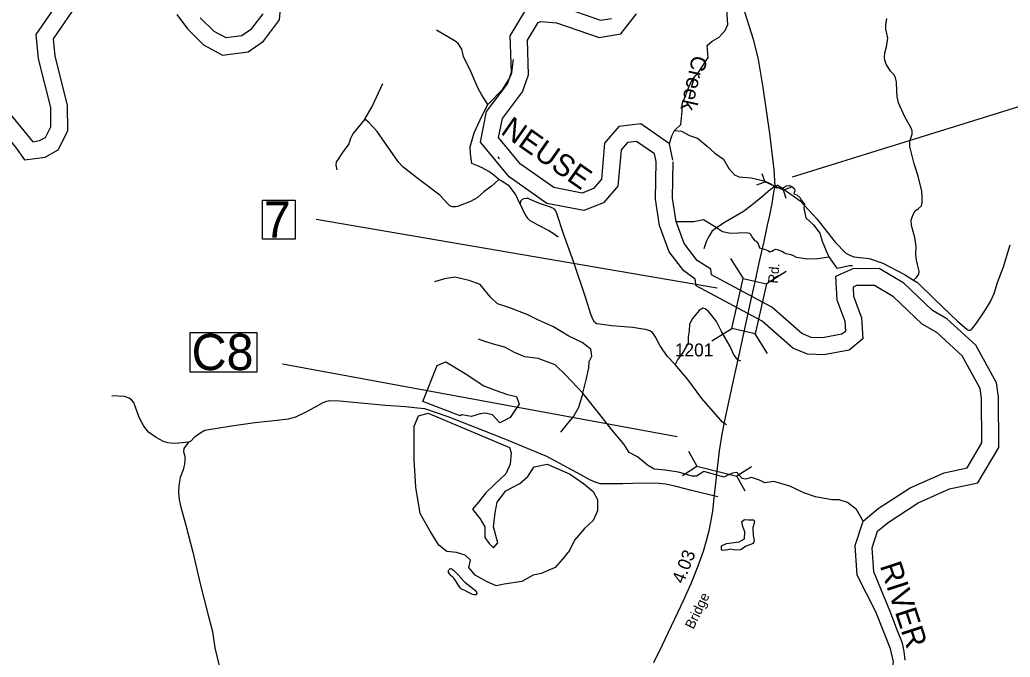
# Model space of a CAD drawing. Extents: x 2082433 to 2279600, y 546599 to 755198.
# Drawn here: x 2232544 to 2242117, y 588647 to 594812 of the extents above; entities that cross this region are included whole.
import ezdxf

# ---------------------------------------------------------------- set-up
doc = ezdxf.new("R2010")
doc.units = 0
for name, color, linetype in [('Exist Boundary Political Fire Districts', 7, 'Continuous'), ('Exist Hydrographic Creek Single Shore', 7, 'Continuous'), ('Exist Hydrographic Creek Single Shore Label', 7, 'Continuous'), ('Exist Hydrographic Misc Water Feature', 7, 'Continuous'), ('Exist Hydrographic Pond Under 1500 Sq Ft', 7, 'Continuous'), ('Exist Hydrographic River Shore', 7, 'Continuous'), ('Exist Hydrographic River Shore Label', 7, 'Continuous'), ('Exist Road Non-System Type 51', 7, 'Continuous'), ('Exist Road Secondary Mileage Hundredths English Label', 7, 'Continuous'), ('Exist Road Secondary Structure Culvert CELL', 7, 'Continuous'), ('Exist Road Secondary Structure Culvert Number Label', 7, 'Continuous'), ('Exist Road Secondary Structure Standard Bridge CELL', 7, 'Continuous'), ('Exist Road Secondary Structure Standard Bridge Number Label', 7, 'Continuous'), ('Exist Road Secondary Type 51 Attributed', 7, 'Continuous'), ('Exist Road Secondary Type 51 Label', 7, 'Continuous'), ('Exist Road Secondary Type 51 Number Label', 7, 'Continuous')]:
    doc.layers.add(name, color=color, linetype=linetype)

msp = doc.modelspace()

# ---------------------------------------------------------------- linework, layer by layer
at = {"layer": 'Exist Boundary Political Fire Districts'}
msp.add_lwpolyline([(2237164.2, 593488.4), (2237172, 593477.5), (2237179.3, 593467.4)], dxfattribs=at)
at = {"layer": 'Exist Hydrographic Creek Single Shore'}
for points in [[(2238872.8, 593740), (2238932.2, 593800.3), (2238940.7, 593864.2), (2238945, 593928.1), (2238945, 594000.5), (2238979.1, 594077.3), (2239008.9, 594154), (2239042.9, 594230.7), (2239106.8, 594307.4), (2239196.3, 594448), (2239187.8, 594563.1), (2239234.6, 594605.7), (2239302.8, 594644), (2239362.4, 594708), (2239387.9, 594767.6), (2239379.4, 594912.5)], [(2238824.6, 593613), (2238847.2, 593688.8), (2238872.8, 593740), (2238940.9, 593735.7), (2239017.6, 593693.1), (2239094.2, 593667.5), (2239187.9, 593590.8), (2239260.3, 593522.6), (2239345.5, 593463), (2239396.6, 593373.5), (2239452, 593313.8), (2239494.6, 593292.5), (2239613.9, 593284), (2239737.4, 593254.2), (2239797, 593228.6), (2239865.1, 593186), (2239926.7, 593190.2), (2239954.5, 593205.1), (2239982.9, 593208.4), (2240005.2, 593201), (2240030.9, 593178.7), (2240034.9, 593158.1), (2240025.5, 593132.4), (2240032.9, 593127), (2240053.2, 593119.2), (2240085, 593093.8), (2240099.9, 593065.4), (2240118.1, 593043.1), (2240128.3, 593035.7), (2240120.8, 592991.1), (2240142, 592896.2), (2240214.4, 592828), (2240278.3, 592747), (2240299.6, 592670.3), (2240337.9, 592576.6), (2240363.5, 592521.2)], [(2238886.9, 592861.5), (2239060.2, 592862.1), (2239153.9, 592879.2), (2239268.9, 592811), (2239337, 592764.1), (2239413.7, 592747), (2239490.3, 592751.3), (2239563.7, 592754), (2239601.2, 592749.8), (2239612.5, 592726.8), (2239620, 592712.7), (2239643.7, 592678.9), (2239661.8, 592671.3), (2239682, 592646.4), (2239692.4, 592605.1), (2239750.6, 592590.1), (2239779.2, 592577.2), (2239794.3, 592569.2), (2239812.1, 592574.4), (2239830.4, 592585.6), (2239847.3, 592593.6), (2239865.2, 592589.9), (2239907.9, 592575.5), (2239936.1, 592557.7), (2239947.8, 592550.6), (2239995.7, 592543.1), (2240020.1, 592533.3), (2240048.3, 592516.9), (2240159, 592499.9), (2240257, 592504.1), (2240363.5, 592521.2)], [(2240363.5, 592521.2), (2240414.6, 592444.5), (2240440.1, 592410.4), (2240491.2, 592418.9), (2240559.4, 592436), (2240593.5, 592436)], [(2237987.4, 591199.5), (2238021.4, 591344.3), (2238042.7, 591446.6), (2238047, 591506.3), (2238072.5, 591557.4), (2238064, 591625.6), (2237978.8, 591689.5), (2237851.1, 591753.5), (2237702, 591842.9), (2237557.2, 591906.9), (2237455, 591958), (2237280.3, 592026.2), (2237161.1, 592064.5), (2237092.9, 592128.5), (2236995, 592252.1), (2236888.5, 592290.4), (2236747.9, 592324.5), (2236650, 592307.4), (2236552, 592277.6)], [(2237987.4, 591199.5), (2237821.3, 591374.2), (2237719, 591476.5), (2237552.9, 591536.1), (2237425.2, 591553.2), (2237327.2, 591595.8), (2237233.5, 591646.9), (2237144, 591668.2), (2237037.6, 591702.3), (2236977.9, 591723.6)], [(2237987.4, 591199.5), (2237944.8, 591063.1), (2237897.9, 590982.1), (2237834, 590905.4), (2237770.1, 590824.4)], [(2240694.4, 589963.6), (2240630.2, 590074.4), (2240545, 590142.5), (2240464.1, 590168.1), (2240391.7, 590168.1), (2240234.1, 590197.9), (2240123.3, 590236.3), (2239987, 590300.2), (2239833.7, 590347), (2239744.3, 590334.2), (2239693.2, 590359.8), (2239616.5, 590385.4), (2239556.9, 590368.3), (2239527.1, 590376.8), (2239475.9, 590432.2), (2239433.4, 590428), (2239373.7, 590402.4), (2239348.2, 590389.6), (2239237.4, 590419.4), (2239156.5, 590445), (2239084.1, 590398.1), (2239041.5, 590398.1), (2238909.5, 590436.5), (2238781.7, 590457.8), (2238675.2, 590466.3), (2238611.3, 590504.6), (2238513.4, 590585.6), (2238432.4, 590628.2), (2238385.6, 590704.9), (2238266.3, 590845.4), (2238164.1, 590977.5), (2237987.4, 591199.5)]]:
    msp.add_lwpolyline(points, dxfattribs=at)
at = {"layer": 'Exist Hydrographic Misc Water Feature'}
msp.add_lwpolyline([(2236698.1, 589500.4), (2236703.8, 589504.4), (2236710.4, 589502.6), (2236719.8, 589500.7), (2236724.1, 589500.5), (2236728, 589496.7), (2236736.4, 589490.5), (2236784.8, 589441.1), (2236831.2, 589385.4), (2236844.9, 589371.6), (2236875.4, 589350), (2236919.5, 589316.2), (2236953.8, 589286.7), (2236958.1, 589274.6), (2236961.6, 589262.7), (2236958.1, 589254.7), (2236954, 589250.5), (2236936.1, 589250.4), (2236918.1, 589254.3), (2236867.9, 589279.7), (2236846.1, 589291.5), (2236828.1, 589297.5), (2236813.5, 589305.3), (2236805.5, 589313.4), (2236795.7, 589323.4), (2236771.3, 589362.9), (2236755.1, 589390.8), (2236740.9, 589410.8), (2236731.1, 589422.4), (2236714.9, 589434.6), (2236696.8, 589454.4), (2236688, 589468.2), (2236686.2, 589482.3), (2236688.2, 589486.5), (2236690.1, 589490.2), (2236694.2, 589496.5), (2236698.1, 589500.4)], dxfattribs=at)
at = {"layer": 'Exist Hydrographic Pond Under 1500 Sq Ft'}
for points in [[(2236577.4, 591468.4), (2236662.6, 591502.5), (2236850.1, 591391.7), (2237029.1, 591272.4), (2237139.9, 591229.8), (2237259.2, 591187.1), (2237344.4, 591170.1), (2237370, 591093.4), (2237327.4, 591033.7), (2237284.8, 590965.5), (2237182.5, 590914.4), (2237114.3, 590991.1), (2237046.2, 591008.1), (2236995, 590999.6), (2236909.8, 590974), (2236816, 590991.1), (2236799, 590982.5), (2236441.1, 591118.9)], [(2237165.5, 589755.1), (2237122.9, 589908.5), (2237139.9, 590044.9), (2237157, 590147.2), (2237242.2, 590258), (2237378.5, 590326.2), (2237455.2, 590394.4), (2237514.9, 590488.1), (2237642.7, 590513.7), (2237855.8, 590419.9), (2237992.2, 590326.2), (2238085.9, 590249.5), (2238128.5, 590172.7), (2238128.5, 590061.9), (2238085.9, 589968.2), (2238000.7, 589891.4), (2237906.9, 589780.6), (2237855.8, 589678.3), (2237787.6, 589593.1), (2237719.4, 589516.4), (2237583.1, 589456.7), (2237506.4, 589439.7), (2237395.6, 589380), (2237225.1, 589354.4), (2237148.4, 589337.4), (2237054.7, 589380), (2236943.9, 589439.7), (2236884.2, 589516.4), (2236901.3, 589584.6), (2236850.1, 589635.7), (2236764.9, 589661.3), (2236671.2, 589669.8), (2236594.5, 589729.5), (2236509.2, 589865.9), (2236415.5, 590036.4), (2236372.9, 590292.1), (2236355.8, 590556.3), (2236355.8, 590735.3), (2236355.8, 590880.3), (2236398.4, 590982.5), (2236492.2, 591008.1), (2237276.3, 590675.7), (2237293.3, 590624.5), (2237284.8, 590513.7), (2237242.2, 590419.9), (2237131.4, 590317.7), (2237046.2, 590232.4), (2236978, 590147.2), (2236918.3, 590079), (2236995, 589985.2), (2237037.6, 589908.5), (2237037.6, 589806.2), (2237080.2, 589746.5), (2237122.9, 589703.9)], [(2239373.7, 589746.4), (2239497.2, 589763.4), (2239548.4, 589793.2), (2239552.6, 589861.4), (2239531.3, 589912.5), (2239522.8, 589959.4), (2239548.4, 589980.7), (2239586.7, 589976.4), (2239637.8, 589976.4), (2239646.3, 589955.1), (2239629.3, 589899.7), (2239633.5, 589823), (2239642.1, 589771.9), (2239633.5, 589746.4), (2239565.4, 589720.8), (2239510, 589686.7), (2239463.2, 589682.5), (2239407.8, 589691), (2239386.5, 589686.7), (2239365.2, 589682.5), (2239339.7, 589678.2), (2239326.9, 589686.7), (2239326.9, 589708), (2239326.9, 589725.1)]]:
    msp.add_lwpolyline(points, close=True, dxfattribs=at)
at = {"layer": 'Exist Hydrographic River Shore'}
for points in [[(2232669.7, 593630.7), (2232735.1, 593643.2), (2232791.3, 593674.4), (2232844.5, 593777.2), (2232842.8, 593963.4), (2232723.6, 594435), (2232702.3, 594671.3), (2232947.8, 595028.3)], [(2234061.4, 594864.8), (2234164.4, 594723.8), (2234319.3, 594570.3), (2234504, 594470.4), (2234750, 594501.7), (2234901.3, 594606.7), (2235055.4, 594810.6), (2235075.8, 595057.2)], [(2232590.2, 593457.1), (2232788.2, 593485), (2232914.2, 593555), (2233009, 593737.9), (2233006.6, 593984.6), (2232885.8, 594462.6), (2232871, 594627.1), (2233119.4, 594988.3)], [(2238694.7, 593440.1), (2238677.3, 593515.2), (2238503.4, 593634.7), (2238416.2, 593625), (2238355.3, 593553.7), (2238325.3, 593203.2), (2238186.9, 593042), (2237996.6, 592966.3), (2237639.1, 593036.6), (2237272.7, 593292.7), (2236995.7, 593628.3), (2237056.1, 593926.6), (2237256.7, 594192.9), (2237296.4, 594306.5), (2237285.1, 594656.8), (2237442.4, 594917.5)], [(2237766.3, 594944.4), (2238157, 594808.6), (2238262.3, 594826.2)], [(2234289.2, 594831.1), (2234418.1, 594703.4), (2234535.6, 594639.8), (2234689.5, 594659.3), (2234786.3, 594726.5), (2234895.9, 594871.5)], [(2238857.1, 593455.5), (2238824.6, 593613), (2238546, 593804.5), (2238333.5, 593780.9), (2238196.3, 593620.1), (2238166.4, 593270), (2238088.7, 593179.5), (2237980.9, 593136.6), (2237704.7, 593190.9), (2237385, 593414.4), (2237172, 593672.4), (2237209.5, 593857.6), (2237403.1, 594114.6), (2237461.4, 594281.2), (2237450.6, 594613.6), (2237555.3, 594787), (2237578.8, 594796.9), (2237731.3, 594782.8), (2238142.8, 594639.9), (2238353.3, 594675.1), (2238503.2, 594871.1)], [(2231879.5, 593733.1), (2232104.2, 593908.5), (2232248, 593962.5), (2232408.8, 593949.5), (2232669.7, 593630.7)], [(2232063.3, 593678), (2232183.1, 593762.9), (2232271.4, 593796), (2232326.7, 593791.5), (2232501.2, 593581.5), (2232590.2, 593457.1)], [(2238962.3, 592383.1), (2238819.1, 592566.7), (2238726.9, 592821.4), (2238689.7, 593076.2), (2238694.7, 593440.1)], [(2239091.6, 592484), (2238964.5, 592647), (2238886.9, 592861.5), (2238853.9, 593087), (2238858.8, 593437.8)], [(2240955.7, 589088.1), (2240800, 589472.5), (2240783, 589706.6), (2240835.6, 589867.4), (2240937.7, 589951.7), (2241227.4, 590139.7), (2241528.7, 590274.9), (2241804.2, 590334.6), (2242007.2, 590676.7), (2242002.8, 591164.5), (2241983.1, 591299.7), (2241783.3, 591666.2), (2241505.7, 591919.6), (2241364.4, 592000.8), (2241088, 592264.9), (2240851.3, 592407.2), (2240594.3, 592404.6), (2240427.8, 592330.9), (2240440.8, 592104.3), (2240517.7, 591896), (2240523.5, 591798.9), (2240490, 591771.4), (2240304, 591735.6), (2240193.9, 591740.5), (2240103, 591778), (2239813.1, 592033.8), (2239229.8, 592346.2), (2239221.6, 592400.1), (2239091.6, 592484)], [(2240819.1, 589085.1), (2240637.7, 589442), (2240617, 589726.9), (2240694.4, 589963.6), (2240840.4, 590084.2), (2241148.7, 590284.2), (2241477.2, 590431.6), (2241699.6, 590479.8), (2241842.8, 590721.1), (2241838.9, 591151.8), (2241825, 591246.9), (2241652.4, 591563.6), (2241408.4, 591786.3), (2241265.5, 591868.4), (2240987.8, 592133.7), (2240806.6, 592242.7), (2240629.7, 592240.9), (2240598.1, 592226.9), (2240603.2, 592138.2), (2240680, 591930), (2240692.3, 591725.1), (2240561.8, 591618.1), (2240316, 591570.8), (2240157.8, 591577.9), (2240015, 591636.9), (2239718.8, 591898.2), (2239080, 592240.3), (2239070.2, 592304.8), (2238962.3, 592383.1)], [(2240596.4, 587914.3), (2240591.9, 587997.5), (2240609.7, 588080.7), (2240639.4, 588146.1), (2240704.8, 588157.9), (2240779, 588211.4), (2240853.3, 588282.8), (2240912.7, 588351.1), (2240960.2, 588431.3), (2240975, 588523.5), (2240989.9, 588603.7), (2240960.2, 588728.5), (2240819.1, 589085.1)], [(2241101.3, 588618.5), (2241092.4, 588701.7), (2241074.5, 588782), (2241027, 588900.8), (2240955.7, 589088.1)]]:
    msp.add_lwpolyline(points, dxfattribs=at)
at = {"layer": 'Exist Road Non-System Type 51'}
for points in [[(2241183.4, 592294.2), (2241210.7, 592320.2), (2241232.1, 592350.7), (2241236.7, 592379.8), (2241221.4, 592445.5), (2241212.2, 592486.8), (2241206.1, 592543.3), (2241207.6, 592619.8), (2241195.4, 592705.4), (2241161.8, 592821.5), (2241160.3, 592873.5), (2241174, 592922.4), (2241198.5, 592963.7), (2241230.6, 592986.6), (2241258.1, 593012.6), (2241267.3, 593046.2), (2241265.7, 593101.3), (2241262.7, 593156.3), (2241226, 593300), (2241189.3, 593419.2), (2241146.5, 593585.8), (2241148, 593640.9), (2241160.3, 593677.6), (2241167.9, 593705.1), (2241167.9, 593737.2), (2241160.3, 593764.7), (2241097.6, 593874.7), (2241036.4, 594009.3), (2241024.2, 594068.9), (2241021.1, 594123.9), (2241016.6, 594211), (2241008.9, 594249.3), (2240995.2, 594281.4), (2240960, 594316.5), (2240917.2, 594382.2), (2240905, 594420.5), (2240901.9, 594448), (2240906.5, 594493.8), (2240920.3, 594551.9), (2240935.5, 594636), (2240924.8, 594680.3), (2240915.7, 594723.1), (2240914.1, 594762.9), (2240924.8, 594825.5)], [(2237068.5, 593993.4), (2237007.1, 594090.2), (2236974.3, 594147.3), (2236953.5, 594200.9), (2236903.4, 594313.3), (2236834.2, 594458.6), (2236816.9, 594529.5), (2236782.3, 594583.2), (2236752.9, 594605.6), (2236572.1, 594712.9)], [(2237068.5, 593993.4), (2237213, 594140.4), (2237247.5, 594199.2), (2237276.9, 594244.2), (2237301.2, 594297.8), (2237306.4, 594356.6), (2237316.7, 594427.5)], [(2235877.7, 593851.5), (2235951.2, 593972.6), (2235991, 594062.5), (2236052.4, 594195.7)], [(2236913.7, 593420.9), (2236899.9, 593514.3), (2236898.2, 593583.4), (2236936.2, 593720.1), (2237014.1, 593887.9), (2237068.5, 593993.4)], [(2235877.7, 593851.5), (2235762.7, 593709.7), (2235740.2, 593663), (2235724.6, 593611.1), (2235664.1, 593528.1), (2235622.6, 593464.1), (2235601.8, 593438.2), (2235598.4, 593405.3), (2235607, 593360.3)], [(2237174, 593266.9), (2237103.1, 593202.9), (2237030.5, 593147.6), (2236964.8, 593090.5), (2236899, 593054.2), (2236817.7, 593023.1), (2236776.2, 593007.5), (2236757.2, 593004), (2236726.1, 593002.3), (2236700.1, 593014.4), (2236682.8, 593033.4), (2236604.1, 593114.7), (2236382.7, 593282.5), (2236247, 593389.7), (2236208.9, 593431.2), (2236131.1, 593540.2), (2235997, 593732.2), (2235917.5, 593818.7), (2235877.7, 593851.5)], [(2237174, 593266.9), (2237126.5, 593308.4), (2237076.3, 593344.8), (2237012.3, 593381.1), (2236960.4, 593403.6), (2236913.7, 593420.9)], [(2237381.6, 593030), (2237334, 593126.8), (2237304.6, 593168.3), (2237276.1, 593202.9), (2237231.1, 593232.3), (2237198.3, 593253.1), (2237174, 593266.9)], [(2239871.6, 593212.9), (2239838, 593197.6), (2239801.3, 593170.1), (2239724.9, 593105.9), (2239617.9, 593018.7), (2239538.4, 592959.1), (2239362.6, 592855.2), (2239269.4, 592794), (2239234.2, 592765), (2239209.8, 592725.2), (2239180.7, 592674.8), (2239154.7, 592598.4)], [(2239871.6, 593212.9), (2239923.6, 593176.2), (2240087.2, 593060), (2240246.1, 592885.7), (2240423.5, 592662.6), (2240527.4, 592555.6), (2240565.6, 592534.2), (2240605.4, 592520.4), (2240753.6, 592505.1), (2240886.6, 592457.7), (2241096.1, 592349.2), (2241183.4, 592294.2)], [(2238877.7, 591476.8), (2238801.6, 591558.1), (2238734.1, 591660.1), (2238684, 591748.3), (2238658, 591788.1), (2238633.8, 591803.7), (2238595.8, 591817.5), (2238545.6, 591822.7), (2238469.5, 591836.6), (2238263.7, 591852.1), (2238150.4, 591867.7), (2238117.5, 591872.9), (2238098.5, 591888.4), (2238082.9, 591916.1), (2238062.2, 591964.5), (2238013.8, 592118.5), (2237897, 592473), (2237799.3, 592741.1), (2237739.6, 592929.7), (2237725.8, 592964.3), (2237710.2, 592983.3), (2237673.9, 592998.8), (2237566.7, 593036.9), (2237476.7, 593074.9), (2237457.7, 593083.6), (2237436.9, 593085.3), (2237414.5, 593080.1), (2237400.6, 593073.2), (2237385, 593059.4), (2237381.6, 593030)], [(2237381.6, 593030), (2237430, 592926.2), (2237450.8, 592895.1), (2237474.1, 592870.9), (2237498.3, 592857), (2237543.3, 592831.1), (2237657.5, 592775.7), (2237709.3, 592741.1), (2237747.4, 592711.7)], [(2241183.4, 592294.2), (2241219.9, 592271.2), (2241389.5, 592107.7), (2241606.6, 591898.3), (2241701.4, 591815.7), (2241724.3, 591808.1), (2241742.7, 591815.7), (2241791.6, 591876.9), (2241871.1, 591996.1), (2241926.1, 592087.8), (2241961.2, 592164.2), (2241994.9, 592271.2), (2242051.4, 592424.1), (2242117.2, 592635)], [(2239513.3, 591509.7), (2239485.6, 591523.5), (2239468.3, 591542.5), (2239442.4, 591578.8), (2239409.5, 591651.5), (2239326.5, 591798.5), (2239278.1, 591893.6), (2239233.1, 591952.4), (2239203.7, 591988.8), (2239167.4, 592016.4), (2239144.9, 592021.6), (2239131.1, 592014.7), (2239110.3, 591999.1), (2239046.3, 591923), (2239016.9, 591867.7), (2239013.5, 591805.4), (2239003.1, 591744.9), (2239004.8, 591706.8), (2239004.8, 591686.1), (2238984.1, 591649.8), (2238947.7, 591585.8), (2238902.8, 591528.7), (2238877.7, 591476.8)], [(2239373.3, 590895.5), (2239336.9, 590919.9), (2239136.3, 591149.9), (2239000.5, 591333.2), (2238877.7, 591476.8)], [(2234176.1, 590727.3), (2234079.8, 590716.6), (2234032.4, 590715.1), (2233975.8, 590719.7), (2233933, 590733.5), (2233862.7, 590773.2), (2233789.3, 590825.2), (2233741.9, 590883.3), (2233699.1, 590965.8), (2233662.4, 591066.7), (2233645.6, 591109.5), (2233624.2, 591135.5), (2233599.8, 591152.3), (2233557, 591167.6), (2233434.7, 591173.7)], [(2239291.5, 590200), (2239037, 590258.1), (2238887.2, 590299.3), (2238787.9, 590320.7), (2238723.7, 590328.4), (2238560.1, 590331.4), (2238372.1, 590323.8), (2238153.5, 590325.3), (2238104.6, 590339.1), (2238052.6, 590362), (2237931.8, 590430.8), (2237636.8, 590589.8), (2237210.3, 590767.1), (2236684.5, 590971.9), (2236459.8, 591049.9), (2236389.5, 591057.5), (2236271.8, 591068.2), (2236077.6, 591080.5), (2235632.8, 591123.3), (2235539.6, 591127.8), (2235509, 591121.7), (2235472.3, 591108), (2235392.8, 591062.1), (2235296.5, 591010.1), (2235207.9, 590968.9), (2235137.6, 590949), (2235032.1, 590935.2), (2234816.5, 590915.4), (2234590.3, 590881.7), (2234332, 590838.9), (2234295.3, 590817.5), (2234231.1, 590771.7), (2234195.9, 590736.5), (2234176.1, 590727.3)], [(2234176.1, 590727.3), (2234130.2, 590666.2), (2234125.6, 590632.6), (2234137.8, 590591.3), (2234139.4, 590551.6), (2234136.3, 590513.3), (2234122.6, 590459.8), (2234095, 590384.9), (2234081.3, 590308.5), (2234078.2, 590241.3), (2234084.3, 590169.4), (2234101.2, 590099.1), (2234148.5, 589923.3), (2234215.8, 589663.4), (2234289.2, 589357.7), (2234364.1, 589055.1), (2234408.4, 588896.1), (2234429.8, 588738.6), (2234501.7, 588445.1), (2234535.3, 588309.1)]]:
    msp.add_lwpolyline(points, dxfattribs=at)
at = {"layer": 'Exist Road Secondary Structure Culvert CELL'}
for p, q in [((2239717.5, 593325.2), (2239744, 593246.2)), ((2239666.7, 593215.4), (2239744, 593246.2)), ((2239924.1, 593162.9), (2239744, 593246.2)), ((2240001.4, 593193.7), (2239924.1, 593162.9)), ((2239950.6, 593084), (2239924.1, 593162.9)), ((2239008, 590640.7), (2239089.5, 590495.5)), ((2238948.9, 590406.2), (2239089.5, 590495.5)), ((2239089.5, 590495.5), (2239474.3, 590398.6)), ((2239614.9, 590487.9), (2239474.3, 590398.6)), ((2239555.8, 590253.4), (2239474.3, 590398.6))]:
    msp.add_line(p, q, dxfattribs=at)
at = {"layer": 'Exist Road Secondary Structure Culvert Number Label'}
msp.add_line((2240013.5, 593293.4), (2242602, 594099.5), dxfattribs=at)
at = {"layer": 'Exist Road Secondary Structure Standard Bridge CELL'}
for p, q in [((2239537.9, 592310.6), (2239417.7, 592502.4)), ((2239758.5, 592259.9), (2239950.3, 592380.1)), ((2239234, 591707.5), (2239425.8, 591827.6)), ((2239771.7, 591584), (2239651.6, 591775.8))]:
    msp.add_line(p, q, dxfattribs=at)
msp.add_lwpolyline([(2239425.8, 591827.6), (2239536.8, 592310.8), (2239762.5, 592259), (2239651.6, 591775.8)], close=True, dxfattribs=at)
at = {"layer": 'Exist Road Secondary Structure Standard Bridge Number Label'}
for p, q in [((2239283.6, 592215), (2235407.8, 592879.4)), ((2238899.2, 590777.8), (2235082.4, 591482.1))]:
    msp.add_line(p, q, dxfattribs=at)
for points in [[(2234889.4, 593069.1), (2235206.3, 593069.1), (2235206.3, 592689.7), (2234889.4, 592689.7)], [(2234192.3, 591786.8), (2234836.5, 591786.8), (2234836.5, 591404.5), (2234192.3, 591404.5)]]:
    msp.add_lwpolyline(points, close=True, dxfattribs=at)
at = {"layer": 'Exist Road Secondary Type 51 Attributed'}
for points in [[(2241089.8, 599025.8), (2240774.7, 598498.3), (2240547.5, 598075), (2240009.2, 597077.6), (2239890.2, 596853.1), (2239688.7, 596490.7), (2239640, 596375.7), (2239599.5, 596252.7), (2239546.7, 596080.9), (2239484.5, 595861.8), (2239458.8, 595723.9), (2239452.1, 595634.6), (2239452.1, 595456.1), (2239458.8, 595301.3), (2239464.2, 595208), (2239492.6, 595066), (2239631.9, 594624.4), (2239680.6, 594429), (2239725.2, 594158.5), (2239788.8, 593710.9), (2239819.9, 593471.5), (2239833.4, 593364.7), (2239840.2, 593204.4)], [(2239840.2, 593204.4), (2239829.4, 593140.8), (2239811.8, 593036.7), (2239787.5, 592906.9), (2239767.2, 592824.4), (2239736.1, 592668.8), (2239687.4, 592460.6), (2239647.3, 592276.6), (2239604.1, 592079.4)], [(2239604.1, 592079.4), (2239517.7, 591674.6), (2239389.9, 591100.7), (2239347.7, 590904), (2239325.1, 590783.8), (2239304.5, 590643.3), (2239281.9, 590447.1), (2239252.8, 590186), (2239238.7, 590060.1), (2239220.9, 589952.1), (2239200.2, 589856.3), (2239174.8, 589760.5), (2239147.6, 589670.3), (2239096, 589528), (2239028.3, 589357.1), (2238956, 589193.7), (2238899.7, 589075.3), (2238748.4, 588757.9), (2238668.6, 588591.6)]]:
    msp.add_lwpolyline(points, dxfattribs=at)

# ---------------------------------------------------------------- texts
at = {"layer": 'Exist Hydrographic Creek Single Shore Label'}
msp.add_text('Creek', height=150, rotation=257.33511, dxfattribs=at).set_placement((2239045.9, 594474.8))
at = {"layer": 'Exist Hydrographic River Shore Label'}
for s, rotation, p in [('NEUSE', 324.93221, (2237182.1, 593716)), ('RIVER', 288.11736, (2240854.6, 589532.3))]:
    msp.add_text(s, height=210, rotation=rotation, dxfattribs=at).set_placement(p)
at = {"layer": 'Exist Road Secondary Mileage Hundredths English Label'}
msp.add_text('4.03', height=125, rotation=68.41603, dxfattribs=at).set_placement((2238958.6, 589350.8))
at = {"layer": 'Exist Road Secondary Structure Standard Bridge Number Label'}
for s, p in [('7', (2234901.9, 592706.6)), ('C8', (2234204.9, 591424.3))]:
    msp.add_text(s, height=350, dxfattribs=at).set_placement(p)
at = {"layer": 'Exist Road Secondary Type 51 Label'}
for s, rotation, p in [('Rd.', 84.67403, (2239869.3, 592258.6)), ('Bridge', 64.16154, (2239054.7, 588911.7))]:
    msp.add_text(s, height=95, rotation=rotation, dxfattribs=at).set_placement(p)
at = {"layer": 'Exist Road Secondary Type 51 Number Label'}
msp.add_text('1201', height=125, dxfattribs=at).set_placement((2238875.7, 591556.7))

doc.saveas('drawing.dxf')
